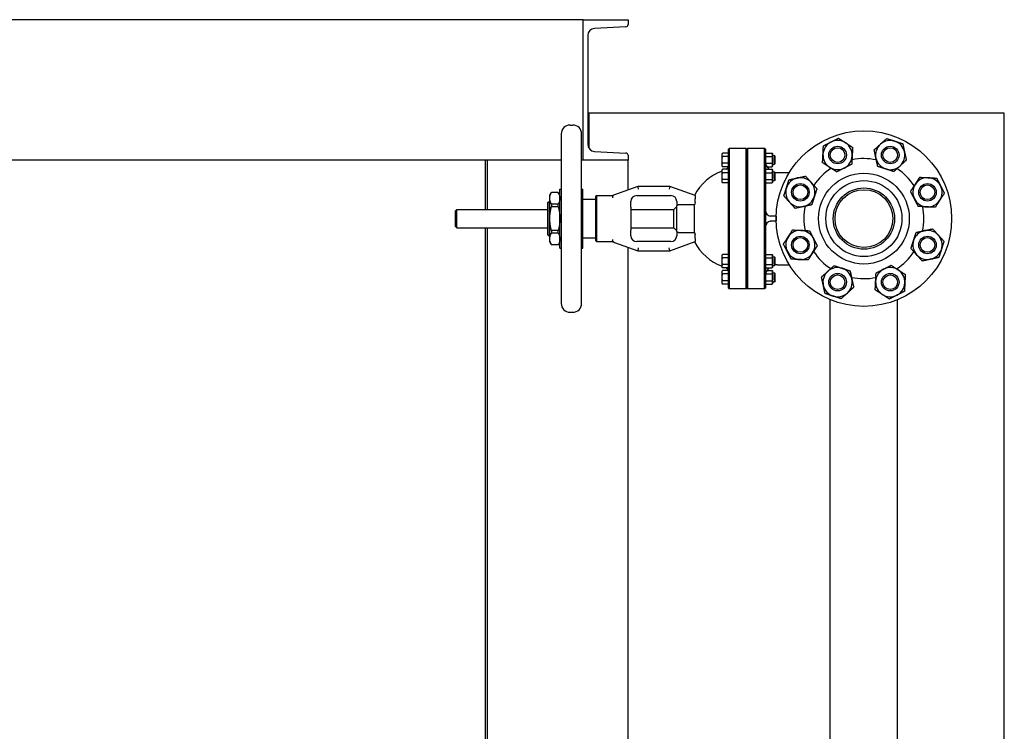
# Model space of a CAD drawing. Header units: inches. Extents: x 24 to 1128, y -69 to 748.
# Tile 591 of 656: x 1006 to 1048, y 407 to 437. Entities that reach past the tile are written whole.
import ezdxf

# ---------------------------------------------------------------- set-up
doc = ezdxf.new("R2010")
doc.units = ezdxf.units.IN
doc.header["$LTSCALE"] = 32
doc.header["$MEASUREMENT"] = 0
doc.layers.add('Visible (ANSI)', color=7, linetype='Continuous', lineweight=30)

msp = doc.modelspace()

# ---------------------------------------------------------------- linework, layer by layer
at = {"layer": 'Visible (ANSI)'}
for p, q in [((1030.03453, 437.48367), (909.28453, 437.48367)), ((1030.03453, 431.48367), (1030.03453, 437.48367)), ((1030.03453, 437.48367), (1031.95453, 437.48367)), ((1031.95453, 437.48367), (1031.95453, 437.27662)), ((1030.23453, 436.80772), (1030.23453, 432.15962)), ((1031.86356, 437.18075), (1030.52181, 437.11045)), ((1030.23453, 433.48367), (1030.28453, 433.48367)), ((1048.03453, 433.48367), (1030.28453, 433.48367)), ((1030.28453, 433.48367), (1030.28453, 431.99284)), ((1048.03453, 363.48367), (1048.03453, 433.48367)), ((1030.28453, 433.34917), (1030.23453, 433.34917)), ((1029.10146, 432.60965), (1029.10146, 425.35769)), ((1029.47548, 432.98367), (1029.59359, 432.98367)), ((1029.9676, 425.35769), (1029.9676, 432.60965)), ((1030.52181, 431.85689), (1031.86356, 431.78658)), ((1035.97213, 431.74154), (1035.99446, 431.78022)), ((1035.97213, 431.70805), (1035.97213, 431.74154)), ((1036.24713, 431.78022), (1035.99446, 431.78022)), ((1036.24713, 431.95242), (1036.27838, 431.98367)), ((1036.24713, 431.89479), (1036.24713, 431.95242)), ((1036.24713, 430.35832), (1036.24713, 431.89479)), ((1036.27838, 431.98367), (1036.27838, 431.92588)), ((1037.00328, 431.98367), (1036.27838, 431.98367)), ((1036.27838, 431.92588), (1036.27838, 430.36118)), ((1037.00328, 431.92588), (1037.00328, 431.98367)), ((1037.03453, 431.95242), (1037.00328, 431.98367)), ((1037.00328, 430.36118), (1037.00328, 431.92588)), ((1037.03453, 431.95242), (1037.06578, 431.98367)), ((1037.03453, 431.89479), (1037.03453, 431.95242)), ((1037.03453, 431.95242), (1037.03453, 431.89479)), ((1037.03453, 430.35832), (1037.03453, 431.89479)), ((1037.03453, 431.89479), (1037.03453, 430.35832)), ((1037.06578, 431.98367), (1037.06578, 431.92588)), ((1037.79068, 431.98367), (1037.06578, 431.98367)), ((1037.06578, 431.92588), (1037.06578, 430.36118)), ((1037.79068, 431.92588), (1037.79068, 431.98367)), ((1037.82193, 431.95242), (1037.79068, 431.98367)), ((1037.79068, 430.36118), (1037.79068, 431.92588)), ((1037.82193, 431.95242), (1037.82193, 431.89479)), ((1037.82193, 431.89479), (1037.82193, 430.35832)), ((1037.82193, 431.74154), (1037.84426, 431.78022)), ((1037.84426, 431.78022), (1038.11211, 431.78022)), ((1038.13443, 431.74154), (1038.11211, 431.78022)), ((1038.13443, 431.70805), (1038.13443, 431.74154)), ((1029.10146, 431.48367), (909.28453, 431.48367)), ((1025.86453, 429.37737), (1025.86453, 431.48367)), ((1026.16158, 431.48367), (1025.95453, 431.48367)), ((1025.95453, 429.37737), (1025.95453, 431.48367)), ((1030.03453, 431.48367), (1029.9676, 431.48367)), ((1031.95453, 431.48367), (1030.03453, 431.48367)), ((1031.95453, 431.69072), (1031.95453, 431.48367)), ((1031.95453, 430.21107), (1031.95453, 431.48367)), ((1035.97213, 431.49154), (1035.97213, 431.70805)), ((1035.97213, 431.27504), (1035.97213, 431.49154)), ((1036.24713, 431.63588), (1035.99446, 431.63588)), ((1036.24713, 431.34721), (1035.99446, 431.34721)), ((1037.84426, 431.63588), (1038.11211, 431.63588)), ((1037.84426, 431.34721), (1038.11211, 431.34721)), ((1038.13443, 431.49154), (1038.13443, 431.70805)), ((1038.13443, 431.67904), (1038.20988, 431.67904)), ((1038.13443, 431.27504), (1038.13443, 431.49154)), ((1038.20988, 431.30404), (1038.20988, 431.67904)), ((1038.24713, 431.64179), (1038.20988, 431.67904)), ((1038.24713, 431.34129), (1038.20988, 431.30404)), ((1038.24713, 431.34129), (1038.24713, 431.64179)), ((1035.97213, 431.24154), (1035.97213, 431.27504)), ((1035.97213, 431.24154), (1035.99446, 431.20287)), ((1035.97213, 431.05257), (1035.99446, 431.09124)), ((1035.97213, 431.01907), (1035.97213, 431.05257)), ((1035.97213, 430.80257), (1035.97213, 431.01907)), ((1036.23203, 431.20287), (1035.99446, 431.20287)), ((1036.24713, 431.09124), (1035.99446, 431.09124)), ((1036.24713, 430.9469), (1035.99446, 430.9469)), ((1037.82193, 431.05257), (1037.84426, 431.09124)), ((1037.84426, 431.09124), (1038.11211, 431.09124)), ((1037.84426, 430.9469), (1038.11211, 430.9469)), ((1037.88852, 431.20287), (1038.11211, 431.20287)), ((1038.13443, 431.24154), (1038.11211, 431.20287)), ((1038.13443, 431.05257), (1038.11211, 431.09124)), ((1038.13443, 431.30404), (1038.20988, 431.30404)), ((1038.13443, 431.24154), (1038.13443, 431.27504)), ((1038.13443, 431.01907), (1038.13443, 431.05257)), ((1038.13443, 430.80257), (1038.13443, 431.01907)), ((1038.13443, 430.99007), (1038.20988, 430.99007)), ((1038.20988, 430.61507), (1038.20988, 430.99007)), ((1038.24713, 430.95282), (1038.20988, 430.99007)), ((1038.24713, 430.65232), (1038.24713, 430.95282)), ((1038.32193, 430.95217), (1038.84275, 430.95217)), ((1035.97213, 430.58606), (1035.97213, 430.80257)), ((1035.97213, 430.55257), (1035.97213, 430.58606)), ((1035.97213, 430.55257), (1035.99446, 430.51389)), ((1036.24713, 430.65823), (1035.99446, 430.65823)), ((1036.24713, 430.51389), (1035.99446, 430.51389)), ((1037.82193, 430.55257), (1037.84426, 430.51389)), ((1037.84426, 430.65823), (1038.11211, 430.65823)), ((1037.84426, 430.51389), (1038.11211, 430.51389)), ((1038.13443, 430.55257), (1038.11211, 430.51389)), ((1038.13443, 430.58606), (1038.13443, 430.80257)), ((1038.13443, 430.61507), (1038.20988, 430.61507)), ((1038.13443, 430.55257), (1038.13443, 430.58606)), ((1038.24713, 430.65232), (1038.20988, 430.61507)), ((1028.60934, 429.98761), (1028.67753, 430.10572)), ((1028.67753, 430.10572), (1028.67753, 430.10365)), ((1028.97422, 430.10572), (1028.67753, 430.10572)), ((1028.97422, 430.10365), (1028.67753, 430.10365)), ((1028.97422, 430.10365), (1028.97422, 430.10572)), ((1029.04241, 429.98761), (1028.97422, 430.10572)), ((1029.04241, 427.72383), (1029.04241, 430.24351)), ((1029.04241, 430.24351), (1029.10146, 430.24351)), ((1029.9676, 430.24351), (1030.02666, 430.24351)), ((1030.02666, 427.72383), (1030.02666, 430.24351)), ((1032.36819, 430.36162), (1031.36875, 429.99786)), ((1032.36819, 430.36162), (1032.39023, 430.23662)), ((1033.74025, 430.36162), (1032.36819, 430.36162)), ((1033.74025, 430.36162), (1033.71821, 430.23662)), ((1034.82193, 429.96792), (1033.74025, 430.36162)), ((1036.24713, 427.60902), (1036.24713, 430.35832)), ((1036.27838, 430.36118), (1036.27838, 427.60616)), ((1037.00328, 427.60616), (1037.00328, 430.36118)), ((1037.03453, 427.60902), (1037.03453, 430.35832)), ((1037.03453, 430.35832), (1037.03453, 427.60902)), ((1037.06578, 430.36118), (1037.06578, 427.60616)), ((1037.79068, 427.60616), (1037.79068, 430.36118)), ((1037.82193, 430.35832), (1037.82193, 427.60902)), ((1028.5306, 429.6692), (1028.5931, 429.7317)), ((1028.5306, 428.29814), (1028.5306, 429.6692)), ((1028.5931, 428.23564), (1028.5931, 429.7317)), ((1028.5931, 429.7317), (1028.60934, 429.7317)), ((1028.60934, 429.8531), (1028.60934, 429.98761)), ((1028.60934, 428.98367), (1028.60934, 429.8531)), ((1030.02666, 429.81044), (1030.57784, 429.81044)), ((1030.57784, 429.93667), (1030.60909, 429.96792)), ((1030.57784, 428.03067), (1030.57784, 429.93667)), ((1030.60909, 429.96792), (1030.60909, 427.99942)), ((1030.60909, 429.96792), (1031.26446, 429.96792)), ((1031.2865, 429.8804), (1031.2865, 429.87342)), ((1031.36875, 429.99786), (1031.30386, 429.97424)), ((1032.0739, 429.61451), (1032.0739, 429.71792)), ((1032.3239, 429.96792), (1033.78453, 429.96792)), ((1034.03453, 429.71792), (1034.03453, 429.53097)), ((1034.82193, 429.96792), (1034.82193, 429.8349)), ((1034.82193, 429.66758), (1034.82193, 429.8349)), ((1024.57453, 429.31487), (1024.63703, 429.37737)), ((1024.57453, 428.65247), (1024.57453, 429.31487)), ((1024.63703, 428.58997), (1024.63703, 429.37737)), ((1024.63703, 429.37737), (1028.5306, 429.37737)), ((1028.97422, 429.60255), (1028.67753, 429.60255)), ((1028.67753, 429.60255), (1028.67753, 429.48477)), ((1028.97422, 429.48477), (1028.67753, 429.48477)), ((1028.97422, 429.48477), (1028.97422, 429.60255)), ((1032.0739, 429.47234), (1032.0739, 429.61451)), ((1032.0739, 429.47234), (1032.0739, 428.495)), ((1032.0739, 429.37737), (1033.90524, 429.37737)), ((1033.90524, 429.37737), (1034.03453, 429.50666)), ((1033.90524, 428.58997), (1033.90524, 429.37737)), ((1034.03453, 428.43637), (1034.03453, 429.53097)), ((1034.79084, 429.57422), (1034.15953, 429.57422)), ((1034.79084, 428.39312), (1034.79084, 429.57422)), ((1028.60934, 428.11423), (1028.60934, 428.98367)), ((1038.28453, 429.08367), (1038.07193, 429.08367)), ((1038.07193, 428.88367), (1038.28453, 428.88367)), ((1038.28453, 429.08367), (1038.28587, 429.08367)), ((1038.28453, 429.08367), (1038.28453, 428.98367)), ((1038.28453, 428.98367), (1038.28453, 428.88367)), ((1038.28587, 428.88367), (1038.28453, 428.88367)), ((1024.57453, 428.65247), (1024.63703, 428.58997)), ((1024.63703, 428.58997), (1028.5306, 428.58997)), ((1025.86453, 388.16987), (1025.86453, 428.58997)), ((1025.95453, 388.16987), (1025.95453, 428.58997)), ((1028.97422, 428.48257), (1028.67753, 428.48257)), ((1028.67753, 428.48257), (1028.67753, 428.36478)), ((1028.97422, 428.36478), (1028.97422, 428.48257)), ((1032.0739, 428.58997), (1033.90524, 428.58997)), ((1032.0739, 428.35283), (1032.0739, 428.495)), ((1033.90524, 428.58997), (1034.03453, 428.46068)), ((1034.03453, 428.43637), (1034.03453, 428.24942)), ((1034.15953, 428.39312), (1034.79084, 428.39312)), ((1028.5306, 428.29814), (1028.5931, 428.23564)), ((1028.5931, 428.23564), (1028.60934, 428.23564)), ((1028.60934, 427.97973), (1028.60934, 428.11423)), ((1028.60934, 427.97973), (1028.67753, 427.86162)), ((1028.97422, 428.36478), (1028.67753, 428.36478)), ((1029.04241, 427.97973), (1028.97422, 427.86162)), ((1030.02666, 428.1569), (1030.57784, 428.1569)), ((1030.57784, 428.03067), (1030.60909, 427.99942)), ((1030.60909, 427.99942), (1031.26446, 427.99942)), ((1031.2865, 428.09391), (1031.2865, 428.08694)), ((1031.30386, 427.9931), (1031.36875, 427.96948)), ((1031.36875, 427.96948), (1032.36819, 427.60572)), ((1032.0739, 428.24942), (1032.0739, 428.35283)), ((1033.78453, 427.99942), (1032.3239, 427.99942)), ((1033.74025, 427.60572), (1034.82193, 427.99942)), ((1034.82193, 428.13244), (1034.82193, 428.29976)), ((1034.82193, 428.13244), (1034.82193, 427.99942)), ((1028.97422, 427.86368), (1028.67753, 427.86368)), ((1028.67753, 427.86368), (1028.67753, 427.86162)), ((1028.97422, 427.86162), (1028.67753, 427.86162)), ((1028.97422, 427.86162), (1028.97422, 427.86368)), ((1029.04241, 427.72383), (1029.10146, 427.72383)), ((1029.9676, 427.72383), (1030.02666, 427.72383)), ((1031.95453, 388.76029), (1031.95453, 427.75627)), ((1032.39023, 427.73072), (1032.36819, 427.60572)), ((1032.36819, 427.60572), (1033.74025, 427.60572)), ((1033.74025, 427.60572), (1033.71821, 427.73072)), ((1036.24713, 426.07255), (1036.24713, 427.60902)), ((1036.27838, 427.60616), (1036.27838, 426.04146)), ((1037.00328, 426.04146), (1037.00328, 427.60616)), ((1037.03453, 426.07255), (1037.03453, 427.60902)), ((1037.03453, 427.60902), (1037.03453, 426.07255)), ((1037.06578, 427.60616), (1037.06578, 426.04146)), ((1037.79068, 426.04146), (1037.79068, 427.60616)), ((1037.82193, 427.60902), (1037.82193, 426.07255)), ((1035.97213, 427.41477), (1035.99446, 427.45345)), ((1035.97213, 427.38128), (1035.97213, 427.41477)), ((1035.97213, 427.16477), (1035.97213, 427.38128)), ((1035.97213, 426.94827), (1035.97213, 427.16477)), ((1036.24713, 427.45345), (1035.99446, 427.45345)), ((1036.24713, 427.30911), (1035.99446, 427.30911)), ((1037.82193, 427.41477), (1037.84426, 427.45345)), ((1037.84426, 427.45345), (1038.11211, 427.45345)), ((1037.84426, 427.30911), (1038.11211, 427.30911)), ((1038.13443, 427.41477), (1038.11211, 427.45345)), ((1038.13443, 427.38128), (1038.13443, 427.41477)), ((1038.13443, 427.16477), (1038.13443, 427.38128)), ((1038.13443, 427.35227), (1038.20988, 427.35227)), ((1038.13443, 426.94827), (1038.13443, 427.16477)), ((1038.20988, 426.97727), (1038.20988, 427.35227)), ((1038.24713, 427.31502), (1038.20988, 427.35227)), ((1038.24713, 427.01452), (1038.24713, 427.31502)), ((1035.97213, 426.91477), (1035.97213, 426.94827)), ((1035.97213, 426.91477), (1035.99446, 426.8761)), ((1035.97213, 426.7258), (1035.99446, 426.76447)), ((1035.97213, 426.6923), (1035.97213, 426.7258)), ((1035.97213, 426.4758), (1035.97213, 426.6923)), ((1036.24713, 427.02043), (1035.99446, 427.02043)), ((1036.24713, 426.8761), (1035.99446, 426.8761)), ((1036.23203, 426.76447), (1035.99446, 426.76447)), ((1037.82193, 426.91477), (1037.84426, 426.8761)), ((1037.84426, 427.02043), (1038.11211, 427.02043)), ((1037.84426, 426.8761), (1038.11211, 426.8761)), ((1037.88852, 426.76447), (1038.11211, 426.76447)), ((1038.13443, 426.91477), (1038.11211, 426.8761)), ((1038.13443, 426.7258), (1038.11211, 426.76447)), ((1038.13443, 426.97727), (1038.20988, 426.97727)), ((1038.13443, 426.91477), (1038.13443, 426.94827)), ((1038.13443, 426.6923), (1038.13443, 426.7258)), ((1038.13443, 426.4758), (1038.13443, 426.6923)), ((1038.24713, 427.01452), (1038.20988, 426.97727)), ((1038.32193, 427.01517), (1038.84275, 427.01517)), ((1035.97213, 426.25929), (1035.97213, 426.4758)), ((1036.24713, 426.62013), (1035.99446, 426.62013)), ((1036.24713, 426.33146), (1035.99446, 426.33146)), ((1037.84426, 426.62013), (1038.11211, 426.62013)), ((1037.84426, 426.33146), (1038.11211, 426.33146)), ((1038.13443, 426.6633), (1038.20988, 426.6633)), ((1038.13443, 426.25929), (1038.13443, 426.4758)), ((1038.13443, 426.2883), (1038.20988, 426.2883)), ((1038.20988, 426.2883), (1038.20988, 426.6633)), ((1038.24713, 426.62605), (1038.20988, 426.6633)), ((1038.24713, 426.32555), (1038.20988, 426.2883)), ((1038.24713, 426.32555), (1038.24713, 426.62605)), ((1035.97213, 426.2258), (1035.97213, 426.25929)), ((1035.97213, 426.2258), (1035.99446, 426.18712)), ((1036.24713, 426.18712), (1035.99446, 426.18712)), ((1036.24713, 426.01492), (1036.24713, 426.07255)), ((1036.24713, 426.01492), (1036.27838, 425.98367)), ((1036.27838, 426.04146), (1036.27838, 425.98367)), ((1037.00328, 425.98367), (1036.27838, 425.98367)), ((1037.00328, 425.98367), (1037.00328, 426.04146)), ((1037.03453, 426.01492), (1037.00328, 425.98367)), ((1037.03453, 426.01492), (1037.03453, 426.07255)), ((1037.03453, 426.07255), (1037.03453, 426.01492)), ((1037.03453, 426.01492), (1037.06578, 425.98367)), ((1037.06578, 426.04146), (1037.06578, 425.98367)), ((1037.79068, 425.98367), (1037.06578, 425.98367)), ((1037.79068, 425.98367), (1037.79068, 426.04146)), ((1037.82193, 426.01492), (1037.79068, 425.98367)), ((1037.82193, 426.2258), (1037.84426, 426.18712)), ((1037.82193, 426.07255), (1037.82193, 426.01492)), ((1037.84426, 426.18712), (1038.11211, 426.18712)), ((1038.13443, 426.2258), (1038.11211, 426.18712)), ((1038.13443, 426.2258), (1038.13443, 426.25929)), ((1040.59703, 395.91659), (1040.59703, 425.52013)), ((1043.47203, 395.91659), (1043.47203, 425.52013)), ((1029.47548, 424.98367), (1029.59359, 424.98367))]:
    msp.add_line(p, q, dxfattribs=at)
for centre, radius in [((1042.03453, 428.98367), 3.75), ((1040.90944, 431.69988), 0.37513), ((1040.90944, 431.69988), 0.375), ((1040.90944, 431.69988), 0.3125), ((1043.15962, 431.69988), 0.37513), ((1043.15962, 431.69988), 0.375), ((1043.15962, 431.69988), 0.3125), ((1042.03453, 428.98367), 1.94), ((1039.31833, 430.10876), 0.37513), ((1039.31833, 430.10876), 0.375), ((1042.03453, 428.98367), 1.625), ((1044.75074, 430.10876), 0.37513), ((1044.75074, 430.10876), 0.375), ((1039.31833, 430.10876), 0.3125), ((1042.03453, 428.98367), 1.31), ((1042.03453, 428.98367), 1.235), ((1044.75074, 430.10876), 0.3125), ((1039.31833, 427.85858), 0.37513), ((1039.31833, 427.85858), 0.375), ((1039.31833, 427.85858), 0.3125), ((1044.75074, 427.85858), 0.37513), ((1044.75074, 427.85858), 0.375), ((1044.75074, 427.85858), 0.3125), ((1040.90944, 426.26746), 0.37513), ((1040.90944, 426.26746), 0.375), ((1040.90944, 426.26746), 0.3125), ((1043.15962, 426.26746), 0.37513), ((1043.15962, 426.26746), 0.375), ((1043.15962, 426.26746), 0.3125)]:
    msp.add_circle(centre, radius, dxfattribs=at)
for centre, radius, start, end in [((1031.85853, 437.27662), 0.096, 272.999556, 0), ((1030.53767, 436.80772), 0.30314, 92.999556, 180), ((1029.47548, 432.60965), 0.37402, 90, 180), ((1029.59359, 432.60965), 0.37402, 0, 90), ((1040.90944, 431.69988), 0.625, 117.137673, 177.137673), ((1040.90944, 431.69988), 0.625, 57.137673, 117.137673), ((1040.90944, 431.69988), 0.625, 357.137673, 57.137673), ((1043.15962, 431.69988), 0.625, 132.137673, 192.137673), ((1043.15962, 431.69988), 0.625, 72.137673, 132.137673), ((1043.15962, 431.69988), 0.625, 12.137673, 72.137673), ((1030.53767, 432.15962), 0.30314, 180, 267.000444), ((1031.85853, 431.69072), 0.096, 0, 87.000444), ((1043.15962, 431.69988), 0.625, 312.137673, 12.137673), ((1038.32193, 431.45217), 0.5, 180, 226.208453), ((1040.90944, 431.69988), 0.625, 177.137673, 237.137673), ((1040.90944, 431.69988), 0.625, 297.137673, 357.137673), ((1042.03453, 428.98367), 2.565, 78.069876, 101.455431), ((1043.15962, 431.69988), 0.625, 192.137673, 252.137673), ((1036.71957, 428.98367), 2.16535, 110.192895, 152.680684), ((1035.99713, 431.28845), 0.25, 307.923408, 339.98119), ((1038.32193, 431.45217), 0.5, 260.709763, 270), ((1042.03453, 428.98367), 2.565, 123.069876, 146.455431), ((1040.90944, 431.69988), 0.625, 237.137673, 297.137673), ((1043.15962, 431.69988), 0.625, 252.137673, 312.137673), ((1042.03453, 428.98367), 2.565, 33.069876, 56.455431), ((1039.31833, 430.10876), 0.625, 102.137673, 162.137673), ((1039.31833, 430.10876), 0.625, 42.137673, 102.137673), ((1039.31833, 430.10876), 0.625, 342.137673, 42.137673), ((1044.75074, 430.10876), 0.625, 87.137673, 147.137673), ((1044.75074, 430.10876), 0.625, 27.137673, 87.137673), ((1039.31833, 430.10876), 0.625, 162.137673, 222.137673), ((1044.75074, 430.10876), 0.625, 147.137673, 207.137673), ((1044.75074, 430.10876), 0.625, 327.137673, 27.137673), ((1031.26446, 430.09292), 0.125, 270, 290), ((1031.4115, 429.8804), 0.125, 110, 180), ((1032.3239, 429.71792), 0.25, 90, 180), ((1033.78453, 429.71792), 0.25, 0, 90), ((1036.71957, 428.98367), 2.01712, 160.180879, 162.976134), ((1039.31833, 430.10876), 0.625, 222.137673, 282.137673), ((1039.31833, 430.10876), 0.625, 282.137673, 342.137673), ((1044.75074, 430.10876), 0.625, 207.137673, 267.137673), ((1044.75074, 430.10876), 0.625, 267.137673, 327.137673), ((1038.07193, 429.33367), 0.25, 180, 261.395888), ((1042.03453, 428.98367), 2.565, 168.069876, 191.455431), ((1042.03453, 428.98367), 2.565, 348.069876, 11.455431), ((1038.07193, 428.63367), 0.25, 98.604112, 180), ((1036.71957, 428.98367), 2.01712, 197.023866, 199.819121), ((1039.31833, 427.85858), 0.625, 87.137673, 147.137673), ((1039.31833, 427.85858), 0.625, 27.137673, 87.137673), ((1044.75074, 427.85858), 0.625, 102.137673, 162.137673), ((1044.75074, 427.85858), 0.625, 42.137673, 102.137673), ((1031.26446, 427.87442), 0.125, 70, 90), ((1031.4115, 428.08694), 0.125, 180, 250), ((1032.3239, 428.24942), 0.25, 180, 270), ((1033.78453, 428.24942), 0.25, 270, 0), ((1036.71957, 428.98367), 2.16535, 207.319316, 249.807105), ((1039.31833, 427.85858), 0.625, 147.137673, 207.137673), ((1039.31833, 427.85858), 0.625, 327.137673, 27.137673), ((1044.75074, 427.85858), 0.625, 162.137673, 222.137673), ((1044.75074, 427.85858), 0.625, 342.137673, 42.137673), ((1039.31833, 427.85858), 0.625, 207.137673, 267.137673), ((1042.03453, 428.98367), 2.565, 213.069876, 236.455431), ((1042.03453, 428.98367), 2.565, 303.069876, 326.455431), ((1044.75074, 427.85858), 0.625, 282.137673, 342.137673), ((1039.31833, 427.85858), 0.625, 267.137673, 327.137673), ((1044.75074, 427.85858), 0.625, 222.137673, 282.137673), ((1035.99713, 426.67889), 0.25, 20.01881, 52.076592), ((1038.32193, 426.51517), 0.5, 133.791547, 180), ((1038.32193, 426.51517), 0.5, 90, 99.290237), ((1040.90944, 426.26746), 0.625, 132.137673, 192.137673), ((1040.90944, 426.26746), 0.625, 72.137673, 132.137673), ((1040.90944, 426.26746), 0.625, 12.137673, 72.137673), ((1043.15962, 426.26746), 0.625, 117.137673, 177.137673), ((1043.15962, 426.26746), 0.625, 57.137673, 117.137673), ((1043.15962, 426.26746), 0.625, 357.137673, 57.137673), ((1040.90944, 426.26746), 0.625, 312.137673, 12.137673), ((1042.03453, 428.98367), 2.565, 258.069876, 281.455431), ((1043.15962, 426.26746), 0.625, 177.137673, 237.137673), ((1040.90944, 426.26746), 0.625, 192.137673, 252.137673), ((1043.15962, 426.26746), 0.625, 297.137673, 357.137673), ((1040.90944, 426.26746), 0.625, 252.137673, 312.137673), ((1043.15962, 426.26746), 0.625, 237.137673, 297.137673), ((1029.47548, 425.35769), 0.37402, 180, 270), ((1029.59359, 425.35769), 0.37402, 270, 0)]:
    msp.add_arc(centre, radius, start, end, dxfattribs=at)
for points, weights in [([(1040.30324, 432.09148), (1040.47533, 432.17968), (1040.62436, 432.25607)], [1, 1.0379548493, 1]), ([(1040.62436, 432.25607), (1040.77339, 432.33246), (1040.94548, 432.42066)], [1, 1.0379548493, 1]), ([(1040.94548, 432.42066), (1041.10791, 432.31573), (1041.24858, 432.22486)], [1, 1.0379548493, 1]), ([(1041.24858, 432.22486), (1041.38925, 432.13399), (1041.55168, 432.02906)], [1, 1.0379548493, 1]), ([(1042.47272, 431.92124), (1042.61612, 432.05098), (1042.7403, 432.16333)], [1, 1.0379548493, 1]), ([(1042.7403, 432.16333), (1042.86448, 432.27569), (1043.00788, 432.40543)], [1, 1.0379548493, 1]), ([(1043.00788, 432.40543), (1043.19193, 432.34612), (1043.35133, 432.29475)], [1, 1.0379548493, 1]), ([(1043.35133, 432.29475), (1043.51072, 432.24338), (1043.69478, 432.18407)], [1, 1.0379548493, 1]), ([(1043.69478, 432.18407), (1043.73544, 431.99501), (1043.77065, 431.83129)], [1, 1.0379548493, 1]), ([(1035.97213, 431.70805), (1035.97213, 431.74154), (1035.99446, 431.78022)], [1, 1.04314139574, 1.01001874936]), ([(1037.82193, 431.70805), (1037.82193, 431.74154), (1037.84426, 431.78022)], [1, 1.04314139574, 1.01001874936]), ([(1038.11211, 431.78022), (1038.13443, 431.74154), (1038.13443, 431.70805)], [1.01001874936, 1.04314139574, 1]), ([(1040.28522, 431.73109), (1040.29359, 431.89834), (1040.30324, 432.09148)], [1, 1.0379548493, 1]), ([(1041.55168, 432.02906), (1041.54203, 431.83592), (1041.53366, 431.66867)], [1, 1.0379548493, 1]), ([(1042.54859, 431.56846), (1042.51338, 431.73219), (1042.47272, 431.92124)], [1, 1.0379548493, 1]), ([(1043.77065, 431.83129), (1043.80586, 431.66756), (1043.84652, 431.47851)], [1, 1.0379548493, 1]), ([(1035.99446, 431.63588), (1035.97213, 431.67456), (1035.97213, 431.70805)], [1.01001874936, 1.04314139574, 1]), ([(1035.97213, 431.49154), (1035.97213, 431.55853), (1035.99446, 431.63588)], [1, 1.04314139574, 1.01001874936]), ([(1035.99446, 431.34721), (1035.97213, 431.42456), (1035.97213, 431.49154)], [1.01001874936, 1.04314139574, 1]), ([(1035.97213, 431.27504), (1035.97213, 431.30853), (1035.99446, 431.34721)], [1, 1.04314139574, 1.01001874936]), ([(1037.84426, 431.63588), (1037.82193, 431.67456), (1037.82193, 431.70805)], [1.01001874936, 1.04314139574, 1]), ([(1037.82193, 431.49154), (1037.82193, 431.55853), (1037.84426, 431.63588)], [1, 1.04314139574, 1.01001874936]), ([(1037.84426, 431.34721), (1037.82193, 431.42456), (1037.82193, 431.49154)], [1.01001874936, 1.04314139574, 1]), ([(1037.83646, 431.33252), (1037.83992, 431.33969), (1037.84426, 431.34721)], [1.01983175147, 1.01629387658, 1.01001874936]), ([(1038.13443, 431.70805), (1038.13443, 431.67456), (1038.11211, 431.63588)], [1, 1.04314139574, 1.01001874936]), ([(1038.11211, 431.63588), (1038.13443, 431.55853), (1038.13443, 431.49154)], [1.01001874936, 1.04314139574, 1]), ([(1038.13443, 431.49154), (1038.13443, 431.42456), (1038.11211, 431.34721)], [1, 1.04314139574, 1.01001874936]), ([(1038.11211, 431.34721), (1038.13443, 431.30853), (1038.13443, 431.27504)], [1.01001874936, 1.04314139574, 1]), ([(1040.2672, 431.37069), (1040.27686, 431.56383), (1040.28522, 431.73109)], [1, 1.0379548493, 1]), ([(1040.5703, 431.17489), (1040.42964, 431.26576), (1040.2672, 431.37069)], [1, 1.0379548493, 1]), ([(1041.53366, 431.66867), (1041.5253, 431.50141), (1041.51564, 431.30827)], [1, 1.0379548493, 1]), ([(1042.62447, 431.21568), (1042.58381, 431.40474), (1042.54859, 431.56846)], [1, 1.0379548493, 1]), ([(1043.84652, 431.47851), (1043.70313, 431.34877), (1043.57894, 431.23642)], [1, 1.0379548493, 1]), ([(1035.99446, 431.20287), (1035.97213, 431.24154), (1035.97213, 431.27504)], [1.01001874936, 1.04314139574, 1]), ([(1035.97213, 431.01907), (1035.97213, 431.05257), (1035.99446, 431.09124)], [1, 1.04314139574, 1.01001874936]), ([(1035.99446, 430.9469), (1035.97213, 430.98558), (1035.97213, 431.01907)], [1.01001874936, 1.04314139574, 1]), ([(1035.97213, 430.80257), (1035.97213, 430.86955), (1035.99446, 430.9469)], [1, 1.04314139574, 1.01001874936]), ([(1037.82193, 431.01907), (1037.82193, 431.05257), (1037.84426, 431.09124)], [1, 1.04314139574, 1.01001874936]), ([(1037.84426, 430.9469), (1037.82193, 430.98558), (1037.82193, 431.01907)], [1.01001874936, 1.04314139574, 1]), ([(1037.82193, 430.80257), (1037.82193, 430.86955), (1037.84426, 430.9469)], [1, 1.04314139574, 1.01001874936]), ([(1038.13443, 431.27504), (1038.13443, 431.24154), (1038.11211, 431.20287)], [1, 1.04314139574, 1.01001874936]), ([(1038.11211, 431.09124), (1038.13443, 431.05257), (1038.13443, 431.01907)], [1.01001874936, 1.04314139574, 1]), ([(1038.13443, 431.01907), (1038.13443, 430.98558), (1038.11211, 430.9469)], [1, 1.04314139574, 1.01001874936]), ([(1038.11211, 430.9469), (1038.13443, 430.86955), (1038.13443, 430.80257)], [1.01001874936, 1.04314139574, 1]), ([(1040.87341, 430.97909), (1040.71097, 431.08402), (1040.5703, 431.17489)], [1, 1.0379548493, 1]), ([(1041.19452, 431.14368), (1041.04549, 431.06729), (1040.87341, 430.97909)], [1, 1.0379548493, 1]), ([(1041.51564, 431.30827), (1041.34356, 431.22007), (1041.19452, 431.14368)], [1, 1.0379548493, 1]), ([(1042.96792, 431.105), (1042.80852, 431.15637), (1042.62447, 431.21568)], [1, 1.0379548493, 1]), ([(1043.31137, 430.99432), (1043.12731, 431.05363), (1042.96792, 431.105)], [1, 1.0379548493, 1]), ([(1043.57894, 431.23642), (1043.45476, 431.12406), (1043.31137, 430.99432)], [1, 1.0379548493, 1]), ([(1035.99446, 430.65823), (1035.97213, 430.73558), (1035.97213, 430.80257)], [1.01001874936, 1.04314139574, 1]), ([(1035.97213, 430.58606), (1035.97213, 430.61955), (1035.99446, 430.65823)], [1, 1.04314139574, 1.01001874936]), ([(1035.99446, 430.51389), (1035.97213, 430.55257), (1035.97213, 430.58606)], [1.01001874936, 1.04314139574, 1]), ([(1037.84426, 430.65823), (1037.82193, 430.73558), (1037.82193, 430.80257)], [1.01001874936, 1.04314139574, 1]), ([(1037.82193, 430.58606), (1037.82193, 430.61955), (1037.84426, 430.65823)], [1, 1.04314139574, 1.01001874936]), ([(1037.84426, 430.51389), (1037.82193, 430.55257), (1037.82193, 430.58606)], [1.01001874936, 1.04314139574, 1]), ([(1038.13443, 430.80257), (1038.13443, 430.73558), (1038.11211, 430.65823)], [1, 1.04314139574, 1.01001874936]), ([(1038.11211, 430.65823), (1038.13443, 430.61955), (1038.13443, 430.58606)], [1.01001874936, 1.04314139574, 1]), ([(1038.13443, 430.58606), (1038.13443, 430.55257), (1038.11211, 430.51389)], [1, 1.04314139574, 1.01001874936]), ([(1038.72345, 430.30047), (1038.77482, 430.45986), (1038.83414, 430.64392)], [1, 1.0379548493, 1]), ([(1038.83414, 430.64392), (1039.02319, 430.68457), (1039.18691, 430.71979)], [1, 1.0379548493, 1]), ([(1039.18691, 430.71979), (1039.35064, 430.755), (1039.53969, 430.79566)], [1, 1.0379548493, 1]), ([(1039.53969, 430.79566), (1039.66943, 430.65226), (1039.78179, 430.52808)], [1, 1.0379548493, 1]), ([(1039.78179, 430.52808), (1039.89414, 430.4039), (1040.02388, 430.2605)], [1, 1.0379548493, 1]), ([(1044.22575, 430.4479), (1044.31663, 430.58857), (1044.42156, 430.751)], [1, 1.0379548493, 1]), ([(1044.42156, 430.751), (1044.61469, 430.74134), (1044.78195, 430.73298)], [1, 1.0379548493, 1]), ([(1044.78195, 430.73298), (1044.94921, 430.72462), (1045.14234, 430.71496)], [1, 1.0379548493, 1]), ([(1045.14234, 430.71496), (1045.23055, 430.54287), (1045.30693, 430.39384)], [1, 1.0379548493, 1]), ([(1028.60934, 429.8531), (1028.60934, 429.97142), (1028.67753, 430.10365)], [1, 1.03775343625, 1.0171026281]), ([(1028.97422, 430.10365), (1029.04241, 429.97142), (1029.04241, 429.8531)], [1.0171026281, 1.03775343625, 1]), ([(1038.61277, 429.95702), (1038.67209, 430.14107), (1038.72345, 430.30047)], [1, 1.0379548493, 1]), ([(1040.02388, 430.2605), (1039.96457, 430.07645), (1039.9132, 429.91705)], [1, 1.0379548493, 1]), ([(1044.02995, 430.1448), (1044.13488, 430.30723), (1044.22575, 430.4479)], [1, 1.0379548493, 1]), ([(1044.19454, 429.82368), (1044.11816, 429.97271), (1044.02995, 430.1448)], [1, 1.0379548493, 1]), ([(1045.47153, 430.07272), (1045.3666, 429.91029), (1045.27572, 429.76962)], [1, 1.0379548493, 1]), ([(1045.30693, 430.39384), (1045.38332, 430.24481), (1045.47153, 430.07272)], [1, 1.0379548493, 1]), ([(1028.67753, 429.60255), (1028.60934, 429.73479), (1028.60934, 429.8531)], [1.0171026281, 1.03775343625, 1]), ([(1029.04241, 429.8531), (1029.04241, 429.73479), (1028.97422, 429.60255)], [1, 1.03775343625, 1.0171026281]), ([(1038.85487, 429.68944), (1038.74251, 429.81362), (1038.61277, 429.95702)], [1, 1.0379548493, 1]), ([(1039.09696, 429.42186), (1038.96722, 429.56525), (1038.85487, 429.68944)], [1, 1.0379548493, 1]), ([(1039.9132, 429.91705), (1039.86183, 429.75766), (1039.80252, 429.5736)], [1, 1.0379548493, 1]), ([(1044.35913, 429.50256), (1044.27093, 429.67465), (1044.19454, 429.82368)], [1, 1.0379548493, 1]), ([(1045.27572, 429.76962), (1045.18485, 429.62895), (1045.07992, 429.46652)], [1, 1.0379548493, 1]), ([(1028.60934, 428.98367), (1028.60934, 429.2203), (1028.67753, 429.48477)], [1, 1.03775343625, 1.0171026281]), ([(1028.97422, 429.48477), (1029.04241, 429.2203), (1029.04241, 428.98367)], [1.0171026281, 1.03775343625, 1]), ([(1039.44974, 429.49773), (1039.28602, 429.46252), (1039.09696, 429.42186)], [1, 1.0379548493, 1]), ([(1039.80252, 429.5736), (1039.61346, 429.53294), (1039.44974, 429.49773)], [1, 1.0379548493, 1]), ([(1044.71953, 429.48454), (1044.55227, 429.4929), (1044.35913, 429.50256)], [1, 1.0379548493, 1]), ([(1045.07992, 429.46652), (1044.88679, 429.47618), (1044.71953, 429.48454)], [1, 1.0379548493, 1]), ([(1028.67753, 428.48257), (1028.60934, 428.74704), (1028.60934, 428.98367)], [1.0171026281, 1.03775343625, 1]), ([(1029.04241, 428.98367), (1029.04241, 428.74704), (1028.97422, 428.48257)], [1, 1.03775343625, 1.0171026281]), ([(1038.79334, 428.19772), (1038.88421, 428.33839), (1038.98914, 428.50082)], [1, 1.0379548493, 1]), ([(1038.98914, 428.50082), (1039.18228, 428.49116), (1039.34954, 428.4828)], [1, 1.0379548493, 1]), ([(1039.34954, 428.4828), (1039.5168, 428.47444), (1039.70993, 428.46478)], [1, 1.0379548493, 1]), ([(1039.70993, 428.46478), (1039.79814, 428.29269), (1039.87452, 428.14366)], [1, 1.0379548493, 1]), ([(1044.15587, 428.05029), (1044.20723, 428.20968), (1044.26655, 428.39374)], [1, 1.0379548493, 1]), ([(1044.26655, 428.39374), (1044.4556, 428.4344), (1044.61933, 428.46961)], [1, 1.0379548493, 1]), ([(1044.61933, 428.46961), (1044.78305, 428.50482), (1044.9721, 428.54548)], [1, 1.0379548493, 1]), ([(1044.9721, 428.54548), (1045.10184, 428.40209), (1045.2142, 428.2779)], [1, 1.0379548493, 1]), ([(1028.60934, 428.11423), (1028.60934, 428.23255), (1028.67753, 428.36478)], [1, 1.03775343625, 1.0171026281]), ([(1028.67753, 427.86368), (1028.60934, 427.99592), (1028.60934, 428.11423)], [1.0171026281, 1.03775343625, 1]), ([(1028.97422, 428.36478), (1029.04241, 428.23255), (1029.04241, 428.11423)], [1.0171026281, 1.03775343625, 1]), ([(1029.04241, 428.11423), (1029.04241, 427.99592), (1028.97422, 427.86368)], [1, 1.03775343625, 1.0171026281]), ([(1038.59754, 427.89462), (1038.70247, 428.05705), (1038.79334, 428.19772)], [1, 1.0379548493, 1]), ([(1039.87452, 428.14366), (1039.95091, 427.99463), (1040.03911, 427.82254)], [1, 1.0379548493, 1]), ([(1044.04518, 427.70684), (1044.1045, 427.89089), (1044.15587, 428.05029)], [1, 1.0379548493, 1]), ([(1045.2142, 428.2779), (1045.32655, 428.15372), (1045.45629, 428.01032)], [1, 1.0379548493, 1]), ([(1045.45629, 428.01032), (1045.39698, 427.82627), (1045.34561, 427.66687)], [1, 1.0379548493, 1]), ([(1038.76213, 427.5735), (1038.68574, 427.72253), (1038.59754, 427.89462)], [1, 1.0379548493, 1]), ([(1038.92672, 427.25238), (1038.83852, 427.42447), (1038.76213, 427.5735)], [1, 1.0379548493, 1]), ([(1040.03911, 427.82254), (1039.93418, 427.66011), (1039.84331, 427.51944)], [1, 1.0379548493, 1]), ([(1044.28728, 427.43926), (1044.17492, 427.56344), (1044.04518, 427.70684)], [1, 1.0379548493, 1]), ([(1045.34561, 427.66687), (1045.29424, 427.50748), (1045.23493, 427.32342)], [1, 1.0379548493, 1]), ([(1035.97213, 427.38128), (1035.97213, 427.41477), (1035.99446, 427.45345)], [1, 1.04314139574, 1.01001874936]), ([(1035.99446, 427.30911), (1035.97213, 427.34778), (1035.97213, 427.38128)], [1.01001874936, 1.04314139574, 1]), ([(1035.97213, 427.16477), (1035.97213, 427.23176), (1035.99446, 427.30911)], [1, 1.04314139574, 1.01001874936]), ([(1035.99446, 427.02043), (1035.97213, 427.09778), (1035.97213, 427.16477)], [1.01001874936, 1.04314139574, 1]), ([(1037.82193, 427.38128), (1037.82193, 427.41477), (1037.84426, 427.45345)], [1, 1.04314139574, 1.01001874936]), ([(1037.84426, 427.30911), (1037.82193, 427.34778), (1037.82193, 427.38128)], [1.01001874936, 1.04314139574, 1]), ([(1037.82193, 427.16477), (1037.82193, 427.23176), (1037.84426, 427.30911)], [1, 1.04314139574, 1.01001874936]), ([(1037.84426, 427.02043), (1037.82193, 427.09778), (1037.82193, 427.16477)], [1.01001874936, 1.04314139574, 1]), ([(1038.11211, 427.45345), (1038.13443, 427.41477), (1038.13443, 427.38128)], [1.01001874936, 1.04314139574, 1]), ([(1038.13443, 427.38128), (1038.13443, 427.34778), (1038.11211, 427.30911)], [1, 1.04314139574, 1.01001874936]), ([(1038.11211, 427.30911), (1038.13443, 427.23176), (1038.13443, 427.16477)], [1.01001874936, 1.04314139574, 1]), ([(1038.13443, 427.16477), (1038.13443, 427.09778), (1038.11211, 427.02043)], [1, 1.04314139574, 1.01001874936]), ([(1039.28712, 427.23436), (1039.11986, 427.24272), (1038.92672, 427.25238)], [1, 1.0379548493, 1]), ([(1039.64751, 427.21634), (1039.45438, 427.226), (1039.28712, 427.23436)], [1, 1.0379548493, 1]), ([(1039.84331, 427.51944), (1039.75244, 427.37877), (1039.64751, 427.21634)], [1, 1.0379548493, 1]), ([(1044.52937, 427.17168), (1044.39964, 427.31508), (1044.28728, 427.43926)], [1, 1.0379548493, 1]), ([(1044.88215, 427.24755), (1044.71843, 427.21234), (1044.52937, 427.17168)], [1, 1.0379548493, 1]), ([(1045.23493, 427.32342), (1045.04588, 427.28276), (1044.88215, 427.24755)], [1, 1.0379548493, 1]), ([(1035.97213, 426.94827), (1035.97213, 426.98176), (1035.99446, 427.02043)], [1, 1.04314139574, 1.01001874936]), ([(1035.99446, 426.8761), (1035.97213, 426.91477), (1035.97213, 426.94827)], [1.01001874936, 1.04314139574, 1]), ([(1035.97213, 426.6923), (1035.97213, 426.7258), (1035.99446, 426.76447)], [1, 1.04314139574, 1.01001874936]), ([(1035.99446, 426.62013), (1035.97213, 426.65881), (1035.97213, 426.6923)], [1.01001874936, 1.04314139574, 1]), ([(1037.82193, 426.94827), (1037.82193, 426.98176), (1037.84426, 427.02043)], [1, 1.04314139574, 1.01001874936]), ([(1037.84426, 426.8761), (1037.82193, 426.91477), (1037.82193, 426.94827)], [1.01001874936, 1.04314139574, 1]), ([(1038.11211, 427.02043), (1038.13443, 426.98176), (1038.13443, 426.94827)], [1.01001874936, 1.04314139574, 1]), ([(1038.13443, 426.94827), (1038.13443, 426.91477), (1038.11211, 426.8761)], [1, 1.04314139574, 1.01001874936]), ([(1038.11211, 426.76447), (1038.13443, 426.7258), (1038.13443, 426.6923)], [1.01001874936, 1.04314139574, 1]), ([(1038.13443, 426.6923), (1038.13443, 426.65881), (1038.11211, 426.62013)], [1, 1.04314139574, 1.01001874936]), ([(1040.22254, 426.48883), (1040.36594, 426.61857), (1040.49012, 426.73092)], [1, 1.0379548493, 1]), ([(1040.49012, 426.73092), (1040.61431, 426.84328), (1040.7577, 426.97302)], [1, 1.0379548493, 1]), ([(1040.7577, 426.97302), (1040.94175, 426.9137), (1041.10115, 426.86234)], [1, 1.0379548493, 1]), ([(1041.10115, 426.86234), (1041.26055, 426.81097), (1041.4446, 426.75165)], [1, 1.0379548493, 1]), ([(1041.4446, 426.75165), (1041.48526, 426.5626), (1041.52047, 426.39888)], [1, 1.0379548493, 1]), ([(1042.55342, 426.65907), (1042.72551, 426.74727), (1042.87454, 426.82366)], [1, 1.0379548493, 1]), ([(1042.87454, 426.82366), (1043.02357, 426.90005), (1043.19566, 426.98825)], [1, 1.0379548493, 1]), ([(1043.19566, 426.98825), (1043.35809, 426.88332), (1043.49876, 426.79245)], [1, 1.0379548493, 1]), ([(1043.49876, 426.79245), (1043.63943, 426.70158), (1043.80186, 426.59665)], [1, 1.0379548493, 1]), ([(1035.97213, 426.4758), (1035.97213, 426.54278), (1035.99446, 426.62013)], [1, 1.04314139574, 1.01001874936]), ([(1035.99446, 426.33146), (1035.97213, 426.40881), (1035.97213, 426.4758)], [1.01001874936, 1.04314139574, 1]), ([(1035.97213, 426.25929), (1035.97213, 426.29278), (1035.99446, 426.33146)], [1, 1.04314139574, 1.01001874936]), ([(1037.82193, 426.4758), (1037.82193, 426.54278), (1037.84426, 426.62013)], [1, 1.04314139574, 1.01001874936]), ([(1037.84426, 426.33146), (1037.82193, 426.40881), (1037.82193, 426.4758)], [1.01001874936, 1.04314139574, 1]), ([(1037.82193, 426.25929), (1037.82193, 426.29278), (1037.84426, 426.33146)], [1, 1.04314139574, 1.01001874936]), ([(1037.84426, 426.62013), (1037.83992, 426.62765), (1037.83646, 426.63482)], [1.01001874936, 1.01629387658, 1.01983175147]), ([(1038.11211, 426.62013), (1038.13443, 426.54278), (1038.13443, 426.4758)], [1.01001874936, 1.04314139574, 1]), ([(1038.13443, 426.4758), (1038.13443, 426.40881), (1038.11211, 426.33146)], [1, 1.04314139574, 1.01001874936]), ([(1038.11211, 426.33146), (1038.13443, 426.29278), (1038.13443, 426.25929)], [1.01001874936, 1.04314139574, 1]), ([(1040.29842, 426.13605), (1040.2632, 426.29977), (1040.22254, 426.48883)], [1, 1.0379548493, 1]), ([(1041.52047, 426.39888), (1041.55568, 426.23515), (1041.59634, 426.0461)], [1, 1.0379548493, 1]), ([(1042.51738, 425.93828), (1042.52704, 426.13141), (1042.5354, 426.29867)], [1, 1.0379548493, 1]), ([(1042.5354, 426.29867), (1042.54376, 426.46593), (1042.55342, 426.65907)], [1, 1.0379548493, 1]), ([(1043.80186, 426.59665), (1043.79221, 426.40351), (1043.78384, 426.23625)], [1, 1.0379548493, 1]), ([(1035.99446, 426.18712), (1035.97213, 426.2258), (1035.97213, 426.25929)], [1.01001874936, 1.04314139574, 1]), ([(1037.84426, 426.18712), (1037.82193, 426.2258), (1037.82193, 426.25929)], [1.01001874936, 1.04314139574, 1]), ([(1038.13443, 426.25929), (1038.13443, 426.2258), (1038.11211, 426.18712)], [1, 1.04314139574, 1.01001874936]), ([(1040.37429, 425.78327), (1040.33363, 425.97233), (1040.29842, 426.13605)], [1, 1.0379548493, 1]), ([(1041.59634, 426.0461), (1041.45295, 425.91636), (1041.32877, 425.804)], [1, 1.0379548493, 1]), ([(1042.82048, 425.74248), (1042.67981, 425.83335), (1042.51738, 425.93828)], [1, 1.0379548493, 1]), ([(1043.76582, 425.87586), (1043.59374, 425.78766), (1043.4447, 425.71127)], [1, 1.0379548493, 1]), ([(1043.78384, 426.23625), (1043.77548, 426.06899), (1043.76582, 425.87586)], [1, 1.0379548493, 1]), ([(1040.71774, 425.67259), (1040.55834, 425.72396), (1040.37429, 425.78327)], [1, 1.0379548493, 1]), ([(1041.06119, 425.56191), (1040.87713, 425.62122), (1040.71774, 425.67259)], [1, 1.0379548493, 1]), ([(1041.32877, 425.804), (1041.20458, 425.69165), (1041.06119, 425.56191)], [1, 1.0379548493, 1]), ([(1043.12358, 425.54668), (1042.96115, 425.65161), (1042.82048, 425.74248)], [1, 1.0379548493, 1]), ([(1043.4447, 425.71127), (1043.29567, 425.63488), (1043.12358, 425.54668)], [1, 1.0379548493, 1])]:
    msp.add_rational_spline(points, weights, degree=2, dxfattribs=at)
for points, knots in [([(1034.15953, 429.57422), (1034.14404, 429.57422), (1034.12874, 429.57326), (1034.09968, 429.56949), (1034.08632, 429.56668), (1034.06287, 429.55935), (1034.05326, 429.55483), (1034.04253, 429.54691), (1034.03957, 429.54388), (1034.03557, 429.5376), (1034.03456, 429.53436), (1034.03453, 429.53105), (1034.03453, 429.53101), (1034.03453, 429.53097)], [-0.514478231, -0.514478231, -0.514478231, -0.514478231, -0.396202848, -0.396202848, -0.274865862, -0.274865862, -0.14690316, -0.14690316, -0.073690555, -0.073690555, 0, 0, 0.000858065, 0.000858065, 0.000858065, 0.000858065]), ([(1034.03453, 428.43637), (1034.03453, 428.43633), (1034.03453, 428.43629), (1034.03456, 428.43298), (1034.03557, 428.42974), (1034.03957, 428.42346), (1034.04253, 428.42043), (1034.05326, 428.41251), (1034.06287, 428.40798), (1034.08632, 428.40066), (1034.09968, 428.39784), (1034.12874, 428.39408), (1034.14404, 428.39312), (1034.15953, 428.39312)], [-1.029814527, -1.029814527, -1.029814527, -1.029814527, -1.028956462, -1.028956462, -0.955265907, -0.955265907, -0.882053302, -0.882053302, -0.7540906, -0.7540906, -0.632753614, -0.632753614, -0.514478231, -0.514478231, -0.514478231, -0.514478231])]:
    msp.add_open_spline(points, degree=3, knots=knots, dxfattribs=at)
for points in [[(1038.07193, 429.08367), (1038.05963, 429.08373), (1038.04704, 429.08463), (1038.03453, 429.08648)], [(1038.03453, 428.88086), (1038.04703, 428.88271), (1038.05963, 428.8836), (1038.07193, 428.88367)]]:
    msp.add_open_spline(points, degree=3, dxfattribs=at)

doc.saveas('drawing.dxf')
